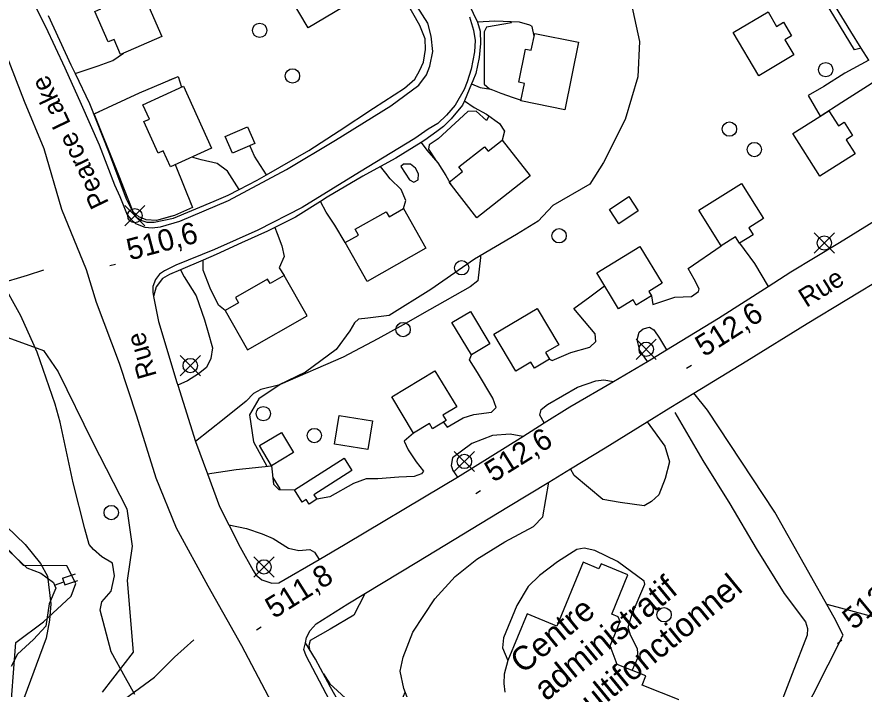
# Model space of a CAD drawing. Extents: x 347059 to 352153, y 6073752 to 6078601.
# Drawn here: x 348803.6 to 348980.8, y 6075066.9 to 6075207.5 of the extents above; entities that cross this region are included whole.
import ezdxf

# ---------------------------------------------------------------- set-up
doc = ezdxf.new("R2010")
doc.units = 0
for name, color, linetype in [('Level 1', 7, 'Continuous'), ('Level 19', 7, 'Continuous'), ('Level 2', 7, 'Continuous'), ('Level 21', 7, 'Continuous'), ('Level 22', 7, 'Continuous'), ('Level 26', 7, 'Continuous'), ('Level 3', 7, 'Continuous'), ('Level 31', 7, 'Continuous'), ('Level 36', 7, 'Continuous'), ('Level 37', 7, 'Continuous'), ('Level 4', 7, 'Continuous'), ('Level 44', 7, 'Continuous'), ('Level 52', 7, 'Continuous')]:
    doc.layers.add(name, color=color, linetype=linetype)

msp = doc.modelspace()

# ---------------------------------------------------------------- linework, layer by layer
at = {"layer": 'Level 1'}
msp.add_lwpolyline([(348828.23, 6075065.76), (348826.31, 6075069.28), (348823.3, 6075074.72), (348820.99, 6075083.43), (348821.36, 6075085.16), (348823.3, 6075087.37), (348824.01, 6075090.6), (348823.55, 6075093.24), (348821.36, 6075094.6), (348819.6, 6075096.09), (348818.71, 6075097.18)], dxfattribs=at)
at = {"layer": 'Level 19'}
for points in [[(348931.71, 6075212.06), (348933.83, 6075202.37), (348933.43, 6075194.96), (348930.8, 6075186.08), (348926.25, 6075177.04), (348923.4, 6075172.49), (348915.69, 6075168.07), (348912.62, 6075164.78), (348908.07, 6075162), (348899.31, 6075156.86), (348890.18, 6075150.51), (348881.47, 6075145.03), (348876.96, 6075144.47), (348875.05, 6075144.32), (348874.19, 6075143.54), (348873.21, 6075141.82), (348870.33, 6075137.93), (348863.92, 6075133.23), (348858.26, 6075130.51), (348854.59, 6075129.58), (348853.03, 6075128.74), (348851.52, 6075127.11), (348846.89, 6075123.43), (348840.91, 6075118.69)], [(348911.76, 6075203.47), (348911.37, 6075205.48), (348910.87, 6075205.81), (348908.73, 6075206.38), (348903.56, 6075206.62), (348899.9, 6075206.44)], [(348815.72, 6075195.65), (348820.57, 6075197.26), (348823.61, 6075198.41), (348825.87, 6075199.9)], [(348981.76, 6075198.44), (348976.73, 6075195.73), (348972.36, 6075192.96), (348969.06, 6075191.09), (348971.6, 6075186.72), (348976.15, 6075189.64), (348982.28, 6075193.59), (348984.04, 6075194.81)], [(348898.69, 6075193.48), (348900.48, 6075192.75), (348902.67, 6075192.38), (348904.78, 6075191.57), (348907.34, 6075190.67), (348909.03, 6075190.12)], [(348897.21, 6075189.98), (348899.22, 6075188.56), (348901.77, 6075187.13), (348904.52, 6075185.18), (348905.58, 6075183.64), (348905.04, 6075181.74)], [(348855.76, 6075174.51), (348853.27, 6075178.41), (348852.31, 6075180.61)], [(348888.13, 6075181.26), (348889.34, 6075179.65), (348891.61, 6075177.01), (348893.31, 6075174.31), (348894.5, 6075172.22)], [(348850.05, 6075171.42), (348847.64, 6075175.22), (348845.44, 6075176.87), (348842.09, 6075177.64), (348840.13, 6075178.19)], [(348884.42, 6075167.4), (348884.9, 6075169.08), (348883.92, 6075171.43), (348881.61, 6075173.67), (348880.73, 6075174.82), (348879.65, 6075176.24)], [(348883.86, 6075176.25), (348885.7, 6075173.41), (348886.57, 6075172.91), (348887.48, 6075173.45), (348887.56, 6075174.71), (348886.97, 6075175.88), (348885.89, 6075176.72), (348884.44, 6075176.73), (348883.86, 6075176.25)], [(348872.23, 6075160.3), (348870.1, 6075163.96), (348868.29, 6075166.68), (348867.06, 6075168.92)], [(348857.49, 6075163.46), (348858.02, 6075162.19), (348858.98, 6075159.59), (348859.44, 6075157.4), (348858.43, 6075154.99), (348859.47, 6075153.39)], [(348954.74, 6075160.2), (348957.85, 6075155.91), (348960.72, 6075151.15)], [(348936.3, 6075149.2), (348936.56, 6075147.38), (348941.2, 6075148.88), (348944.68, 6075149.04), (348946.17, 6075150.05), (348946.27, 6075150.66), (348945.2, 6075152.68), (348943.98, 6075154.88), (348950.86, 6075159.6)], [(348847.14, 6075146.1), (348845.71, 6075147.18), (348844.02, 6075150.75), (348842.55, 6075154.51), (348842.5, 6075156.63)], [(348837.79, 6075154.59), (348838.57, 6075153.13), (348841.05, 6075149.15), (348842.81, 6075144.13), (348843.59, 6075141.47), (348844.45, 6075138.26), (348844.16, 6075136.06), (348843.25, 6075134.17), (348841.56, 6075132.85), (348839.23, 6075131.38), (348837.2, 6075130.49)], [(348914.95, 6075135.93), (348915.52, 6075135.64), (348919.42, 6075137.29), (348923.4, 6075138.4), (348924.68, 6075139.64), (348924.5, 6075141.22), (348920.08, 6075146.53), (348923.43, 6075148.99), (348926.5, 6075151.27)], [(348935.45, 6075135.43), (348933.89, 6075137.76), (348933.32, 6075139.99), (348933.71, 6075141.6), (348934.6, 6075142.26), (348935.86, 6075142.58), (348936.77, 6075142.04), (348937.95, 6075140.34), (348939.43, 6075137.86)], [(348892.82, 6075122.77), (348893.56, 6075121.68), (348896.89, 6075123.63), (348899.15, 6075124.37), (348902.86, 6075124.8), (348903.84, 6075125.83), (348903.12, 6075127.79), (348899.9, 6075133.11), (348898.25, 6075135.81), (348898.64, 6075136.81)], [(348913.85, 6075122.58), (348912.93, 6075124.23), (348913.25, 6075125.39), (348914.54, 6075126.46), (348920.82, 6075130.07), (348924.69, 6075131.39), (348926.32, 6075131.61), (348928.37, 6075131.28)], [(348941.21, 6075124.76), (348947.07, 6075114.72), (348952.72, 6075105.65), (348958.22, 6075096.32), (348964.09, 6075086.91), (348968.55, 6075081), (348968.97, 6075079.59), (348968.89, 6075078.22), (348965.73, 6075070.09), (348962.06, 6075060.48), (348959.86, 6075056.39), (348958.4, 6075055.23), (348950.44, 6075050.58), (348942.58, 6075046.09), (348934.07, 6075041.2), (348928.4, 6075038.26), (348923.49, 6075034.88), (348914.12, 6075028.74), (348909.64, 6075026.1), (348907.93, 6075025.43), (348898.98, 6075024.24), (348890.29, 6075021.66), (348888.57, 6075020.68)], [(348886.55, 6075120.42), (348884.56, 6075118.74), (348885.43, 6075116.97), (348887.05, 6075114.48), (348888.6, 6075112.52), (348888.18, 6075111.94), (348886.64, 6075111.35), (348883.49, 6075111.23), (348879.09, 6075110.9), (348876.64, 6075110.86), (348873.95, 6075109.92), (348869.03, 6075107.13), (348866.3, 6075106.64)], [(348909.37, 6075119.76), (348906.78, 6075120.24), (348903.04, 6075119.93), (348898.76, 6075118.28), (348894.69, 6075115.29), (348894.37, 6075113.67), (348894.77, 6075112.65), (348895.71, 6075111.26)], [(348843.41, 6075111.92), (348849.46, 6075112.86), (348856.83, 6075113.61), (348857.27, 6075109.75), (348858.33, 6075108.67), (348861.65, 6075108.57)], [(348847.88, 6075101.3), (348851.62, 6075100.5), (348854.9, 6075099.37), (348857.16, 6075098.38), (348860.39, 6075096.41), (348862.57, 6075095.88), (348864.81, 6075096.08), (348865.8, 6075095.53), (348866.77, 6075094.04)]]:
    msp.add_lwpolyline(points, dxfattribs=at)
at = {"layer": 'Level 2'}
for points in [[(348906.83, 6075206.47), (348907.04, 6075206.25), (348901.8, 6075205.38), (348901.34, 6075204.4), (348901.3, 6075200), (348901.32, 6075193.46), (348902.42, 6075192.49), (348902.75, 6075192.35)], [(348902.31, 6075186.75), (348901.77, 6075185.84), (348899.6, 6075187.82), (348897.86, 6075187.73), (348895.24, 6075185.26), (348891.68, 6075182.02), (348889.79, 6075180.75), (348889.66, 6075179.82), (348891.11, 6075177.59)], [(348811.6, 6075126.53), (348807.82, 6075137.35), (348804.4, 6075145.01), (348800.15, 6075152.66), (348797.56, 6075153.68), (348792.74, 6075153.31), (348786.06, 6075153.81), (348783.47, 6075154.84), (348780.51, 6075158.04), (348778.77, 6075159.8)], [(348900.52, 6075157.57), (348900.52, 6075157.16), (348899.95, 6075152.32), (348898.38, 6075151.02)], [(348898.38, 6075151.02), (348889.86, 6075146.23), (348884.37, 6075143.12), (348879.06, 6075140.16), (348871.78, 6075136.32), (348858.63, 6075130.64), (348854.15, 6075127.61), (348852.19, 6075124.25), (348853.03, 6075118.62), (348855.83, 6075113.51)], [(348818.71, 6075097.18), (348817.77, 6075100.41), (348815.36, 6075110.03), (348812.62, 6075122.77), (348811.6, 6075126.53)], [(348857.11, 6075111.18), (348857.12, 6075111.16), (348858.55, 6075108.8), (348858.66, 6075108.66)], [(348797.51, 6075104.6), (348805.28, 6075097.13), (348808.53, 6075093.2), (348809.95, 6075090.52), (348810.64, 6075084.72), (348810.4, 6075081.33), (348809.69, 6075077.55), (348804.99, 6075064.97)], [(348876.24, 6075086.84), (348876.31, 6075086.71), (348874.01, 6075082.4), (348869.08, 6075079.45), (348864.94, 6075077.08), (348864.6, 6075076.04), (348864.74, 6075075.26)], [(348972.97, 6075084.67), (348986.26, 6075081.13), (348990.97, 6075078.85), (348992.71, 6075076.7), (348993.18, 6075075.08), (348992.33, 6075071.09), (348990.98, 6075066.13), (348991.04, 6075064.83), (348991.92, 6075062.89), (348993.2, 6075061.42), (348994.06, 6075061.22), (348997.2, 6075061.5), (348999.52, 6075060.4), (349000.69, 6075059.38), (349010.5, 6075043.52), (349014.25, 6075037.83), (349015.38, 6075036.24)], [(348867.68, 6075070.11), (348869.01, 6075068.01), (348873.08, 6075064.3), (348880.27, 6075061.72), (348882.36, 6075062.02), (348883.76, 6075063.78), (348884.81, 6075066.29)]]:
    msp.add_lwpolyline(points, dxfattribs=at)
at = {"layer": 'Level 21'}
for points in [[(348981.76, 6075198.44), (348980.16, 6075201), (348977.99, 6075204.46), (348970.25, 6075217.11), (348963.34, 6075228.49), (348955.74, 6075240.87), (348947.03, 6075255.12), (348940.54, 6075266.08), (348932.89, 6075278.26), (348925.26, 6075290.22), (348919.79, 6075299.68), (348913.85, 6075309.44), (348906.67, 6075321.4), (348900.56, 6075331), (348895.01, 6075340.01), (348892.9, 6075344.8), (348891.72, 6075348.03), (348891.22, 6075350.7), (348890.83, 6075354.97), (348891.04, 6075358.97), (348891.72, 6075362.77), (348893.02, 6075366.09), (348894.93, 6075369.86), (348896.77, 6075372.35)], [(348804.17, 6075216.19), (348809.53, 6075205.49), (348813.6, 6075196.87), (348817.01, 6075189.23), (348820.76, 6075180.72), (348823.95, 6075172.36), (348825.11, 6075169.97)], [(348825.11, 6075169.97), (348826.65, 6075166.12), (348827.4, 6075165.22), (348828.34, 6075164.27), (348830.33, 6075163.51), (348831.89, 6075163.36), (348833.6, 6075163.57), (348837.63, 6075164.8), (348847.85, 6075169.11), (348859.97, 6075175.59), (348870.23, 6075181.75), (348881.79, 6075188.9), (348887.64, 6075193.21), (348889.24, 6075195.37), (348889.95, 6075197.23), (348890.56, 6075200.3), (348890.24, 6075203.5), (348889.5, 6075206.21), (348883.49, 6075215.78)], [(348858.3, 6075061.41), (348850.61, 6075075.93), (348843.56, 6075088.41), (348836.97, 6075100.59), (348832.69, 6075111), (348828.62, 6075123.98), (348825.02, 6075135.02), (348820.25, 6075147.74), (348818.09, 6075154.61), (348812.98, 6075167.19), (348809.25, 6075179.94), (348805.17, 6075189.83), (348801.48, 6075199.35), (348796.39, 6075209.38)], [(348898.24, 6075207.51), (348899.1, 6075204.75), (348899.43, 6075202.54), (348899.26, 6075200.21), (348898.59, 6075196.57), (348897.77, 6075193.93), (348897.12, 6075192.35), (348895.25, 6075189.06), (348893.45, 6075186.97), (348891.6, 6075185.21), (348889.58, 6075184), (348886.81, 6075182.07), (348875.22, 6075175.05), (348863.27, 6075167.65), (348853.96, 6075162.88), (348844.87, 6075158.83), (348836.81, 6075155.55), (348834.44, 6075154.42), (348833.42, 6075153.73), (348832.57, 6075152.57), (348831.98, 6075151.11), (348831.99, 6075149.83), (348832.15, 6075149.02), (348833.16, 6075143.79), (348837.02, 6075131.07), (348837.2, 6075130.49), (348840.91, 6075118.69), (348843.41, 6075111.92), (348845.92, 6075105.12), (348847.88, 6075101.3), (348850.29, 6075096.6), (348852.98, 6075091.73), (348853.52, 6075090.81)], [(348853.52, 6075090.81), (348854.82, 6075089.78), (348856.9, 6075089.09), (348858.39, 6075089.12), (348866.77, 6075094.04), (348872.22, 6075097.24), (348892.83, 6075109.47), (348895.71, 6075111.26), (348909.37, 6075119.76), (348913.85, 6075122.58), (348919.23, 6075125.96), (348928.37, 6075131.28), (348934.28, 6075134.71), (348935.45, 6075135.43), (348939.43, 6075137.86), (348950.29, 6075144.49), (348960.72, 6075151.15), (348965.46, 6075154.18), (348975.65, 6075160.34), (348993.33, 6075171.28)], [(348868.98, 6075064.6), (348864.07, 6075073.84), (348863.56, 6075075.18), (348863.9, 6075076.62), (348864.14, 6075077.67), (348864.93, 6075079.18), (348866.2, 6075080.56), (348872.8, 6075084.76), (348887.23, 6075093.49), (348906.41, 6075105.08), (348914.85, 6075110.22), (348919.36, 6075112.96), (348926.61, 6075117.37), (348935.42, 6075122.84), (348940.32, 6075125.88), (348945.17, 6075128.84), (348956.28, 6075135.6), (348968.85, 6075143.38), (348985.46, 6075153.41)]]:
    msp.add_lwpolyline(points, dxfattribs=at)
at = {"layer": 'Level 22'}
for points in [[(348810.11, 6075207.77), (348814.85, 6075197.45), (348815.72, 6075195.65), (348818.76, 6075189.39), (348822.87, 6075179), (348826.41, 6075169.49), (348827.87, 6075166.56), (348828.52, 6075165.59), (348829.69, 6075164.9), (348830.74, 6075164.56), (348832.26, 6075164.54), (348836.35, 6075165.43), (348844.85, 6075169), (348847.76, 6075170.21), (348850.05, 6075171.42), (348853.79, 6075173.39), (348855.76, 6075174.51), (348864.6, 6075179.54), (348871.01, 6075183.71), (348878.17, 6075188.44), (348884.66, 6075192.6), (348886.78, 6075194.5), (348887.81, 6075196.26), (348888.59, 6075198.04), (348889.04, 6075200.67), (348888.96, 6075202.94), (348887.86, 6075205.72), (348883.74, 6075213.02)], [(348897.14, 6075212.29), (348899.9, 6075206.44), (348900.46, 6075204.49), (348900.52, 6075201.97), (348900.24, 6075199.04), (348899.56, 6075195.69), (348898.97, 6075194.14), (348898.69, 6075193.48), (348897.21, 6075189.98), (348896.8, 6075189.03), (348894.4, 6075186.21), (348892.8, 6075184.59), (348891.42, 6075183.52), (348888.91, 6075181.74), (348888.13, 6075181.26), (348882.82, 6075177.99), (348879.65, 6075176.24), (348875.95, 6075174.19), (348868.49, 6075169.83), (348867.06, 6075168.92), (348861.83, 6075165.59), (348857.49, 6075163.46), (348855.99, 6075162.72), (348850.52, 6075160.23), (348845.22, 6075157.8), (348842.5, 6075156.63), (348837.79, 6075154.59), (348835.51, 6075153.61), (348834.03, 6075152.76), (348832.71, 6075151.07), (348832.15, 6075149.02)], [(348980.16, 6075201), (348978.78, 6075200.64), (348972.68, 6075210.61)], [(348767.78, 6075141.51), (348768.84, 6075142.24), (348775.95, 6075145.86), (348783.11, 6075149.06), (348786.9, 6075149.94), (348799.62, 6075151.71), (348805.81, 6075153.52), (348809.18, 6075154.61)], [(348805.23, 6075054.95), (348810.79, 6075054.26), (348812.98, 6075054.71), (348819.32, 6075058.9), (348825.01, 6075064.06), (348832.36, 6075069.39), (348836.55, 6075073.61), (348840.6, 6075077.19)], [(348885.93, 6075032.62), (348883.24, 6075038.11), (348879.69, 6075047.18), (348873.78, 6075059.17), (348869.19, 6075067.29), (348866.04, 6075073.16), (348863.9, 6075076.62)]]:
    msp.add_lwpolyline(points, dxfattribs=at)
at = {"layer": 'Level 26'}
for p, q in [((348813.13, 6075090.09), (348815.85, 6075091.01)), ((348813.13, 6075090.09), (348813.62, 6075088.69)), ((348813.62, 6075088.69), (348816.33, 6075089.64))]:
    msp.add_line(p, q, dxfattribs=at)
at = {"layer": 'Level 3'}
for p, q in [((348823.01, 6075155.5), (348824.17, 6075155.8)), ((348943.64, 6075134.01), (348944.65, 6075134.66)), ((348899.54, 6075107.8), (348900.55, 6075108.43)), ((348853.65, 6075079.29), (348854.66, 6075079.92)), ((348975.23, 6075076.44), (348976.15, 6075077.21))]:
    msp.add_line(p, q, dxfattribs=at)
at = {"layer": 'Level 31'}
for points in [[(348864.5, 6075205.23), (348859.02, 6075214.44), (348866.09, 6075218.65), (348868.09, 6075215.29), (348868.58, 6075215.59), (348870.18, 6075212.9), (348869.76, 6075212.65), (348871.64, 6075209.49), (348864.5, 6075205.23)], [(348828.2, 6075216.35), (348833.87, 6075203.4), (348825.26, 6075199.64), (348823.88, 6075202.8), (348822.64, 6075202.26), (348819.85, 6075208.62), (348821.15, 6075209.19), (348819.65, 6075212.62), (348828.2, 6075216.35)], [(348958.73, 6075195.21), (348953.4, 6075204.23), (348960.7, 6075208.55), (348962.49, 6075205.52), (348963.94, 6075206.38), (348965.62, 6075203.55), (348964.22, 6075202.72), (348966.09, 6075199.56), (348958.73, 6075195.21)], [(348921.04, 6075202.23), (348918.21, 6075188.1), (348908.99, 6075189.95), (348909.72, 6075193.6), (348908.55, 6075193.83), (348909.93, 6075200.77), (348911.17, 6075200.53), (348911.88, 6075204.06), (348921.04, 6075202.23)], [(348838.38, 6075193), (348844.25, 6075180.06), (348835.67, 6075176.17), (348834.16, 6075179.5), (348833.11, 6075179.02), (348830.12, 6075185.61), (348831.27, 6075186.14), (348829.91, 6075189.15), (348838.38, 6075193)], [(348971.5, 6075174.18), (348965.87, 6075183.11), (348973.41, 6075187.86), (348975.4, 6075184.71), (348976.61, 6075185.47), (348978.38, 6075182.68), (348977.04, 6075181.83), (348978.91, 6075178.86), (348971.5, 6075174.18)], [(348853.34, 6075181.06), (348848.66, 6075178.99), (348847.13, 6075182.46), (348851.81, 6075184.53), (348853.34, 6075181.06)], [(348910.93, 6075174.25), (348899.79, 6075165.49), (348893.96, 6075172.91), (348896.8, 6075175.15), (348896.03, 6075176.13), (348901.41, 6075180.36), (348902.13, 6075179.45), (348905.04, 6075181.74), (348910.93, 6075174.25)], [(348946.2, 6075167.05), (348955.14, 6075172.65), (348959.73, 6075165.31), (348956.65, 6075163.39), (348957.55, 6075161.96), (348954.74, 6075160.2), (348953.91, 6075161.52), (348950.86, 6075159.6), (348946.2, 6075167.05)], [(348927.49, 6075167.23), (348931.57, 6075169.92), (348933.53, 6075166.96), (348929.45, 6075164.26), (348927.49, 6075167.23)], [(348889.09, 6075159.12), (348876.81, 6075152.19), (348872.23, 6075160.3), (348875.03, 6075161.89), (348874.35, 6075163.1), (348880.81, 6075166.75), (348881.41, 6075165.7), (348884.42, 6075167.4), (348889.09, 6075159.12)], [(348924.85, 6075153.97), (348933.86, 6075159.47), (348938.55, 6075151.81), (348935.75, 6075150.1), (348936.3, 6075149.2), (348933.1, 6075147.24), (348932.44, 6075148.3), (348929.43, 6075146.46), (348924.85, 6075153.97)], [(348864.26, 6075144.95), (348859.47, 6075153.39), (348856.55, 6075151.73), (348856.02, 6075152.67), (348849.28, 6075148.84), (348849.94, 6075147.69), (348847.14, 6075146.1), (348851.81, 6075137.88), (348864.26, 6075144.95)], [(348898.64, 6075136.81), (348894.57, 6075143.6), (348898.43, 6075145.91), (348902.49, 6075139.12), (348898.64, 6075136.81)], [(348903.35, 6075141.14), (348912.4, 6075146.52), (348916.92, 6075138.93), (348914.15, 6075137.28), (348914.95, 6075135.93), (348911.82, 6075134.06), (348911.08, 6075135.3), (348907.94, 6075133.43), (348903.35, 6075141.14)], [(348881.96, 6075128.02), (348891.01, 6075133.48), (348895.57, 6075125.93), (348892.69, 6075124.2), (348893.36, 6075123.1), (348890.52, 6075121.38), (348889.88, 6075122.43), (348886.55, 6075120.42), (348881.96, 6075128.02)], [(348870.99, 6075124.16), (348877.96, 6075123.01), (348876.97, 6075117.01), (348870.01, 6075118.16), (348870.99, 6075124.16)], [(348854.29, 6075117.85), (348858.9, 6075120.61), (348861.44, 6075116.37), (348856.83, 6075113.61), (348854.29, 6075117.85)], [(348861.65, 6075108.57), (348872.01, 6075115.19), (348873.64, 6075112.64), (348865.7, 6075107.57), (348866.3, 6075106.64), (348864.67, 6075105.6), (348864.07, 6075106.55), (348863.26, 6075106.04), (348861.65, 6075108.57)], [(348942.42, 6075064.56), (348934.33, 6075067.76), (348935.1, 6075069.7), (348929.1, 6075072.07), (348927.66, 6075075.98), (348929.77, 6075081.06), (348929.36, 6075082), (348927.99, 6075082.57), (348931.38, 6075090.79), (348925.75, 6075093.12), (348925.32, 6075092.09), (348922.01, 6075093.46), (348916.49, 6075080.08), (348910.32, 6075082.62), (348906.29, 6075072.86), (348905.48, 6075070.03), (348905.39, 6075068.05), (348905.66, 6075066.28)]]:
    msp.add_lwpolyline(points, dxfattribs=at)
at = {"layer": 'Level 36'}
for p, q in [((348830.35, 6075163.82), (348826.12, 6075168.05)), ((348826.12, 6075163.82), (348830.35, 6075168.05)), ((348974.56, 6075158.09), (348970.33, 6075162.32)), ((348970.33, 6075158.09), (348974.56, 6075162.32)), ((348937.31, 6075135.87), (348933.08, 6075140.1)), ((348933.08, 6075135.87), (348937.31, 6075140.1)), ((348841.94, 6075132.46), (348837.71, 6075136.69)), ((348837.71, 6075132.46), (348841.94, 6075136.69)), ((348899.29, 6075112.41), (348895.06, 6075116.64)), ((348895.06, 6075112.41), (348899.29, 6075116.64)), ((348857.35, 6075090.35), (348853.12, 6075094.58)), ((348853.12, 6075090.35), (348857.35, 6075094.58))]:
    msp.add_line(p, q, dxfattribs=at)
for centre in [(348854.34, 6075204.69), (348972.75, 6075196.46), (348861.21, 6075195.16), (348952.61, 6075184.04), (348957.82, 6075179.77), (348828.24, 6075165.94), (348916.98, 6075161.72), (348972.45, 6075160.21), (348896.6, 6075155.03), (348884.35, 6075142.11), (348935.2, 6075137.99), (348839.83, 6075134.58), (348855.11, 6075124.53), (348865.78, 6075119.95), (348897.18, 6075114.53), (348823.3, 6075103.83), (348855.24, 6075092.47), (348938.95, 6075082.46)]:
    msp.add_circle(centre, 1.5, dxfattribs=at)
at = {"layer": 'Level 37'}
for points in [[(348836.7, 6075176.63), (348840.29, 6075167.67), (348836.52, 6075165.97), (348832.8, 6075164.92), (348830.59, 6075165.04), (348829.08, 6075165.68), (348827.9, 6075166.73), (348824.43, 6075175.61), (348819.7, 6075187.2), (348829.21, 6075191.62), (348837.28, 6075195.05), (348837.97, 6075192.82)], [(348835.41, 6075194.26), (348837.28, 6075195.05), (348837.97, 6075192.82)], [(348821.5, 6075182.78), (348819.7, 6075187.2), (348820.81, 6075187.72)], [(348825.25, 6075173.52), (348824.43, 6075175.61), (348823.01, 6075179.08)], [(348839.82, 6075168.86), (348840.29, 6075167.67), (348836.52, 6075165.97), (348835.96, 6075165.81)], [(348835.96, 6075165.81), (348832.8, 6075164.92), (348830.59, 6075165.04), (348830.13, 6075165.24)]]:
    msp.add_lwpolyline(points, dxfattribs=at)
at = {"layer": 'Level 4'}
for points in [[(348801.96, 6075095.78), (348805.64, 6075092.25), (348808.6, 6075091.15), (348811.19, 6075089.21), (348811.46, 6075088.62), (348811.71, 6075088.05), (348810.29, 6075084.76), (348809.64, 6075080.07), (348807.07, 6075077.26), (348803.72, 6075074.19), (348802.37, 6075071.63)], [(348811.46, 6075088.62), (348813.35, 6075089.37)]]:
    msp.add_lwpolyline(points, dxfattribs=at)
at = {"layer": 'Level 44'}
for points in [[(348712.74, 6075300.28), (348726.77, 6075281.04), (348734.33, 6075264.87), (348744, 6075254.51), (348753.31, 6075238.42), (348754.55, 6075234.03), (348765.01, 6075225.07), (348771.19, 6075215.28), (348776.03, 6075202.56), (348779.87, 6075188.87), (348780.77, 6075170.93), (348790.88, 6075158.94), (348792.76, 6075153.41), (348790.59, 6075148.76), (348793.16, 6075143.49), (348809.13, 6075137.71), (348812.19, 6075133.3), (348819.41, 6075118.62), (348826.53, 6075104.61), (348827.71, 6075096.84), (348826.63, 6075089.61), (348827.89, 6075074.66), (348821.42, 6075066.29)], [(348802.01, 6075059.35), (348803.37, 6075076.64), (348809.14, 6075080.96), (348814.93, 6075086.35), (348815.92, 6075088.98), (348814.03, 6075092.71), (348804.95, 6075092.74), (348797.03, 6075100.99), (348788.41, 6075113.19), (348782.71, 6075122.97), (348774.03, 6075130.13), (348765.23, 6075140.36), (348757.34, 6075149.68), (348743.74, 6075163.33), (348733.03, 6075176.94), (348723.96, 6075194.94), (348725.99, 6075198.13), (348728.73, 6075199.19), (348739.97, 6075207.29), (348743.58, 6075209.67)]]:
    msp.add_lwpolyline(points, dxfattribs=at)
at = {"layer": 'Level 52'}
for points in [[(348894.53, 6075009.85), (348898.03, 6075011.58), (348902.39, 6075014.27), (348909.8, 6075018.3), (348916.7, 6075021.67), (348932.32, 6075032.08), (348946.38, 6075041.05), (348961.17, 6075050.77), (348963.87, 6075053.36), (348976.39, 6075078.21), (348974.54, 6075081.87), (348962.09, 6075103.93), (348948, 6075125.23), (348945.17, 6075128.84)], [(348935.42, 6075122.84), (348939.12, 6075117.69), (348940.09, 6075114.43), (348939.18, 6075110.97), (348937.86, 6075107.55), (348936.29, 6075106.15), (348934.77, 6075105.25), (348929.73, 6075105.92), (348926.15, 6075106.58), (348920.15, 6075111.58), (348919.36, 6075112.96)], [(348884.01, 6075032.55), (348885.93, 6075032.62), (348886.88, 6075032.66), (348887.54, 6075033.14), (348890.41, 6075039.88), (348892.28, 6075046.83), (348891.43, 6075051.03), (348887.38, 6075059.6), (348884.52, 6075067.02), (348883.71, 6075070.64), (348884.33, 6075073.62), (348886.42, 6075078.85), (348891.02, 6075085.81), (348895.25, 6075090.47), (348899.77, 6075094.06), (348905.62, 6075097.69), (348911.65, 6075100.94), (348913.6, 6075102.97), (348914.85, 6075110.22)], [(348932.27, 6075070.82), (348933.53, 6075073.59), (348933.39, 6075075.31), (348931.89, 6075078.2), (348931.41, 6075079.87), (348932.27, 6075082.66), (348934.9, 6075088.88), (348934.75, 6075089.52), (348929.17, 6075093.57), (348924.44, 6075095.88), (348922.2, 6075096.37), (348920.69, 6075096.09), (348916.63, 6075093.5), (348912.91, 6075090.67), (348910.52, 6075088.35), (348908.13, 6075084.4), (348905.37, 6075077.61), (348905.11, 6075075.55), (348906.29, 6075072.86)]]:
    msp.add_lwpolyline(points, dxfattribs=at)

# ---------------------------------------------------------------- texts
at = {"layer": 'Level 21'}
for s, rotation, p in [('Pearce Lake', 115.6156, (348822.89, 6075168.59)), ('Rue', 32.2081, (348968.69, 6075146.62)), ('Rue', 105.9447, (348832.85, 6075132.47))]:
    msp.add_text(s, height=4, rotation=rotation, dxfattribs=at).set_placement(p)
at = {"layer": 'Level 3'}
for s, rotation, p in [('510,6', 14.838, (348827.2, 6075156.55)), ('512,6', 32.4431, (348947.31, 6075136.29)), ('512,6', 32.0089, (348903.23, 6075110.04)), ('511,8', 32.0651, (348857.34, 6075081.53)), ('512,2', 39.62, (348978.59, 6075079.16))]:
    msp.add_text(s, height=4.5, rotation=rotation, dxfattribs=at).set_placement(p)
at = {"layer": 'Level 31'}
for s, height, p in [('administratif', 4.9996, (348914.3, 6075064.26)), ('multifonctionnel', 4.9996, (348919.78, 6075058.08)), ('Centre', 5, (348909.37, 6075069.95))]:
    msp.add_text(s, height=height, rotation=39.3712, dxfattribs=at).set_placement(p)

doc.saveas('drawing.dxf')
